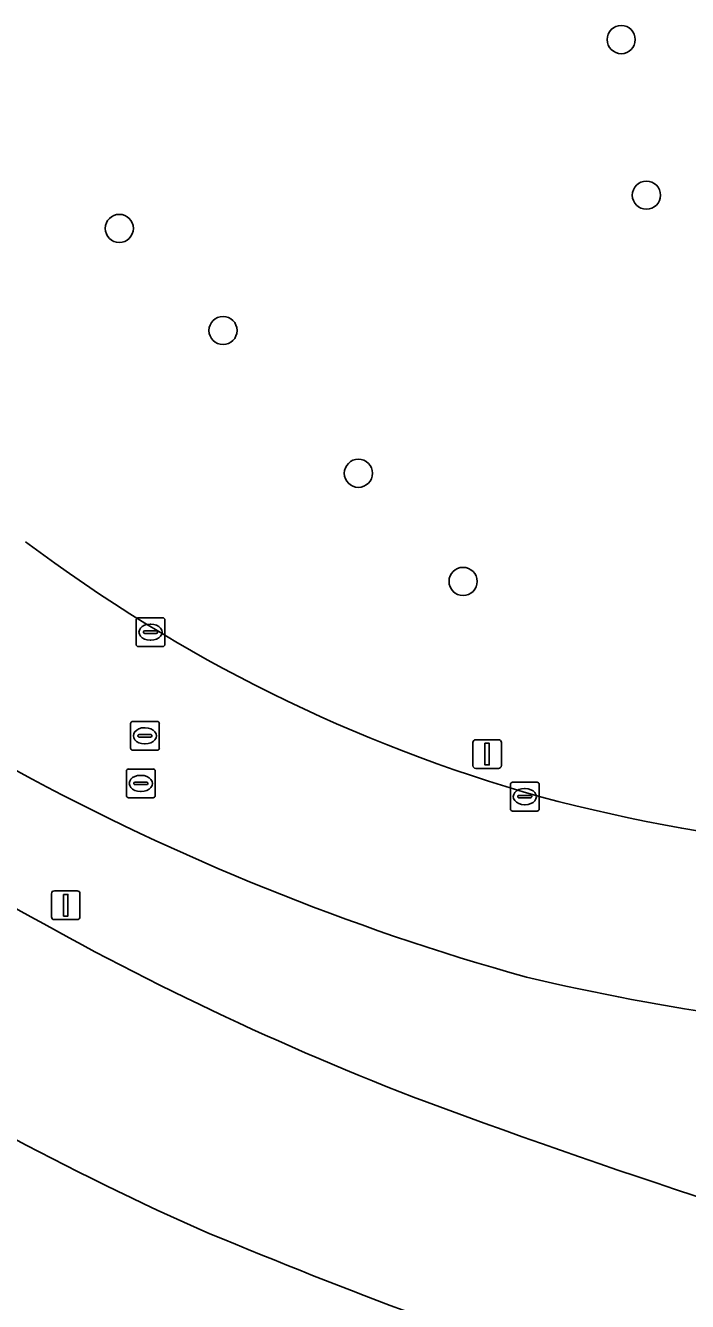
# Model space of a CAD drawing. Extents: x 154324 to 155744, y 382937 to 384188.
# Drawn here: x 155240.21 to 155263.22, y 383125.78 to 383170.07 of the extents above; entities that cross this region are included whole.
import ezdxf

# ---------------------------------------------------------------- set-up
doc = ezdxf.new("R2010")
doc.units = 0
for name, color, linetype in [('IMGEO_Berm_groen', 7, 'Continuous'), ('IMGEO_Boom', 7, 'Continuous'), ('IMGEO_Groenvoorziening', 7, 'Continuous'), ('IMGEO_Kolk', 7, 'Continuous'), ('IMGEO_Lichtmast', 7, 'Continuous'), ('IMGEO_Rijbaan_lokaal_gesloten', 7, 'Continuous'), ('IMGEO_Rijbaan_regionaal_gesloten', 7, 'Continuous'), ('IMGEO_Rioolput', 7, 'Continuous')]:
    doc.layers.add(name, color=color, linetype=linetype)

msp = doc.modelspace()

# ---------------------------------------------------------------- linework, layer by layer
at = {"layer": 'IMGEO_Berm_groen'}
for centre, radius, start, end in [((155280.511, 383219.118), 85.217, 228.68563, 254.41899), ((155290.993, 383229.364), 103.45, 231.18004, 249.14585), ((155290.871, 383227.725), 108.995, 228.71229, 245.79088), ((155276.755, 383218.726), 83.904, 256.81862, 267.00494), ((155348.059, 383386.964), 271.055, 249.73288, 254.49332), ((155330.804, 383330.85), 219.505, 247.32249, 251.34612)]:
    msp.add_arc(centre, radius, start, end, dxfattribs=at)
at = {"layer": 'IMGEO_Boom'}
for centre in [(155260.913, 383169.577), (155261.788, 383164.177), (155243.474, 383163.023), (155247.077, 383159.48), (155251.781, 383154.523), (155255.42, 383150.769)]:
    msp.add_circle(centre, 0.489, dxfattribs=at)
at = {"layer": 'IMGEO_Groenvoorziening'}
for centre, radius, start, end in [((155272.826, 383195.556), 54.294, 233.0832, 254.2769), ((155274.326, 383204.749), 63.559, 255.22151, 273.31852)]:
    msp.add_arc(centre, radius, start, end, dxfattribs=at)
at = {"layer": 'IMGEO_Kolk'}
for p, q in [((155244.132, 383149.51), (155244.984, 383149.51)), ((155244.057, 383148.584), (155244.057, 383149.436)), ((155244.359, 383149.053), (155244.757, 383149.053)), ((155244.545, 383149.29), (155244.57, 383149.29)), ((155245.058, 383149.436), (155245.058, 383148.584)), ((155244.316, 383149.004), (155244.316, 383149.016)), ((155244.754, 383148.967), (155244.356, 383148.967)), ((155244.568, 383148.73), (155244.543, 383148.73)), ((155244.8, 383149.016), (155244.8, 383149.004)), ((155244.984, 383148.51), (155244.132, 383148.51)), ((155257.063, 383142.874), (155257.063, 383143.726)), ((155257.138, 383143.8), (155257.99, 383143.8)), ((155258.064, 383143.726), (155258.064, 383142.874)), ((155257.322, 383143.294), (155257.322, 383143.306)), ((155257.365, 383143.343), (155257.763, 383143.343)), ((155257.551, 383143.58), (155257.576, 383143.58)), ((155257.806, 383143.306), (155257.806, 383143.294)), ((155257.76, 383143.257), (155257.362, 383143.257)), ((155257.574, 383143.02), (155257.549, 383143.02)), ((155257.99, 383142.8), (155257.138, 383142.8))]:
    msp.add_line(p, q, dxfattribs=at)
for points in [[(155244.132, 383149.51), (155244.984, 383149.51)], [(155244.057, 383148.584), (155244.057, 383149.436)], [(155245.058, 383149.436), (155245.058, 383148.584)], [(155244.984, 383148.51), (155244.132, 383148.51)], [(155257.063, 383142.874), (155257.063, 383143.726)], [(155257.138, 383143.8), (155257.99, 383143.8)], [(155258.064, 383143.726), (155258.064, 383142.874)], [(155257.99, 383142.8), (155257.138, 383142.8)]]:
    msp.add_lwpolyline(points, dxfattribs=at)
for centre, radius, start, end in [((155244.134, 383149.434), 0.0765, 91.552, 178.448), ((155244.134, 383149.434), 0.0765, 91.552, 178.448), ((155244.982, 383149.434), 0.0765, 1.552, 88.448), ((155244.982, 383149.434), 0.0765, 1.552, 88.448), ((155244.356, 383149.013), 0.0403, 85.8775, 175.7526), ((155244.761, 383149.015), 0.0386, 1.7309, 96.639), ((155244.134, 383148.586), 0.0765, 181.552, 268.448), ((155244.134, 383148.586), 0.0765, 181.552, 268.448), ((155244.353, 383149.003), 0.0366, 178.938, 274.7102), ((155244.757, 383149.01), 0.043, 264.8664, 352.4533), ((155244.982, 383148.586), 0.0765, 271.552, 358.448), ((155244.982, 383148.586), 0.0765, 271.552, 358.448), ((155257.14, 383143.724), 0.0765, 91.552, 178.448), ((155257.14, 383143.724), 0.0765, 91.552, 178.448), ((155257.988, 383143.724), 0.0765, 1.552, 88.448), ((155257.988, 383143.724), 0.0765, 1.552, 88.448), ((155257.362, 383143.303), 0.0403, 85.8775, 175.7526), ((155257.359, 383143.293), 0.0366, 178.938, 274.7102), ((155257.763, 383143.3), 0.043, 264.8664, 352.4533), ((155257.767, 383143.305), 0.0386, 1.7309, 96.639), ((155257.14, 383142.876), 0.0765, 181.552, 268.448), ((155257.14, 383142.876), 0.0765, 181.552, 268.448), ((155257.988, 383142.876), 0.0765, 271.552, 358.448), ((155257.988, 383142.876), 0.0765, 271.552, 358.448)]:
    msp.add_arc(centre, radius, start, end, dxfattribs=at)
for centre, major_axis, ratio, start_param, end_param in [((155244.544, 383149.01), (-0.387, 0.002), 0.722429, 4.712389, 7.853982), ((155244.569, 383149.01), (-0.39, 0.002), 0.717154, 1.570796, 4.712389), ((155257.55, 383143.3), (-0.387, 0.002), 0.722429, 4.712389, 7.853982), ((155257.575, 383143.3), (-0.39, 0.002), 0.717154, 1.570796, 4.712389)]:
    msp.add_ellipse(centre, major_axis=major_axis, ratio=ratio, start_param=start_param, end_param=end_param, dxfattribs=at)
at = {"layer": 'IMGEO_Lichtmast'}
for p, q in [((155255.76, 383144.377), (155255.76, 383145.177)), ((155255.76, 383145.177), (155255.76, 383144.377)), ((155255.86, 383145.277), (155256.65, 383145.277)), ((155256.65, 383145.277), (155255.86, 383145.277)), ((155256.75, 383145.177), (155256.75, 383144.377)), ((155256.75, 383144.377), (155256.75, 383145.177)), ((155256.65, 383144.277), (155255.86, 383144.277)), ((155255.86, 383144.277), (155256.65, 383144.277)), ((155241.117, 383139.131), (155241.117, 383139.931)), ((155241.117, 383139.931), (155241.117, 383139.131)), ((155241.217, 383140.031), (155242.007, 383140.031)), ((155242.007, 383140.031), (155241.217, 383140.031)), ((155242.107, 383139.931), (155242.107, 383139.131)), ((155242.107, 383139.131), (155242.107, 383139.931)), ((155242.007, 383139.031), (155241.217, 383139.031)), ((155241.217, 383139.031), (155242.007, 383139.031))]:
    msp.add_line(p, q, dxfattribs=at)
for points in [[(155256.18, 383145.152), (155256.33, 383145.152), (155256.33, 383144.402), (155256.18, 383144.402), (155256.18, 383145.152)], [(155241.537, 383139.906), (155241.687, 383139.906), (155241.687, 383139.156), (155241.537, 383139.156), (155241.537, 383139.906)]]:
    msp.add_lwpolyline(points, dxfattribs=at)
for centre, start, end in [((155255.86, 383145.177), 90, 180), ((155255.86, 383145.177), 90, 180), ((155256.65, 383145.177), 0, 90), ((155256.65, 383145.177), 360, 90), ((155255.86, 383144.377), 180, 270), ((155255.86, 383144.377), 180, 270), ((155256.65, 383144.377), 270, 0), ((155256.65, 383144.377), 270, 0), ((155241.217, 383139.931), 90, 180), ((155241.217, 383139.931), 90, 180), ((155242.007, 383139.931), 0, 90), ((155242.007, 383139.931), 360, 90), ((155241.217, 383139.131), 180, 270), ((155241.217, 383139.131), 180, 270), ((155242.007, 383139.131), 270, 0), ((155242.007, 383139.131), 270, 0)]:
    msp.add_arc(centre, 0.1, start, end, dxfattribs=at)
at = {"layer": 'IMGEO_Rijbaan_lokaal_gesloten'}
for centre, radius, start, end in [((155280.511, 383219.118), 85.217, 228.68563, 254.41899), ((155272.826, 383195.556), 54.294, 233.0832, 254.2769), ((155274.326, 383204.749), 63.559, 255.22151, 273.31852), ((155276.755, 383218.726), 83.904, 256.81862, 267.00494)]:
    msp.add_arc(centre, radius, start, end, dxfattribs=at)
at = {"layer": 'IMGEO_Rijbaan_regionaal_gesloten'}
for centre, radius, start, end in [((155290.993, 383229.364), 103.45, 231.18004, 249.14585), ((155290.871, 383227.725), 108.995, 228.71229, 245.79088), ((155348.059, 383386.964), 271.055, 249.73288, 254.49332), ((155330.804, 383330.85), 219.505, 247.32249, 251.34612)]:
    msp.add_arc(centre, radius, start, end, dxfattribs=at)
at = {"layer": 'IMGEO_Rioolput'}
for p, q in [((155243.863, 383144.986), (155243.863, 383145.838)), ((155243.938, 383145.912), (155244.79, 383145.912)), ((155244.351, 383145.692), (155244.376, 383145.692)), ((155244.864, 383145.838), (155244.864, 383144.986)), ((155244.122, 383145.406), (155244.122, 383145.418)), ((155244.56, 383145.369), (155244.162, 383145.369)), ((155244.165, 383145.455), (155244.563, 383145.455)), ((155244.374, 383145.132), (155244.349, 383145.132)), ((155244.606, 383145.418), (155244.606, 383145.406)), ((155244.79, 383144.912), (155243.938, 383144.912)), ((155243.722, 383143.333), (155243.722, 383144.185)), ((155243.797, 383144.259), (155244.649, 383144.259)), ((155244.723, 383144.185), (155244.723, 383143.333)), ((155243.981, 383143.753), (155243.981, 383143.765)), ((155244.419, 383143.716), (155244.021, 383143.716)), ((155244.024, 383143.802), (155244.422, 383143.802)), ((155244.21, 383144.039), (155244.235, 383144.039)), ((155244.465, 383143.765), (155244.465, 383143.753)), ((155244.233, 383143.479), (155244.208, 383143.479)), ((155244.649, 383143.259), (155243.797, 383143.259))]:
    msp.add_line(p, q, dxfattribs=at)
for points in [[(155243.863, 383144.986), (155243.863, 383145.838)], [(155243.938, 383145.912), (155244.79, 383145.912)], [(155244.864, 383145.838), (155244.864, 383144.986)], [(155244.79, 383144.912), (155243.938, 383144.912)], [(155243.722, 383143.333), (155243.722, 383144.185)], [(155243.797, 383144.259), (155244.649, 383144.259)], [(155244.723, 383144.185), (155244.723, 383143.333)], [(155244.649, 383143.259), (155243.797, 383143.259)]]:
    msp.add_lwpolyline(points, dxfattribs=at)
for centre, radius, start, end in [((155243.94, 383145.836), 0.0765, 91.552, 178.448), ((155243.94, 383145.836), 0.0765, 91.552, 178.448), ((155244.788, 383145.836), 0.0765, 1.552, 88.448), ((155244.788, 383145.836), 0.0765, 1.552, 88.448), ((155244.162, 383145.415), 0.0403, 85.8775, 175.7526), ((155244.159, 383145.405), 0.0366, 178.938, 274.7102), ((155244.563, 383145.412), 0.043, 264.8664, 352.4533), ((155244.567, 383145.417), 0.0386, 1.7309, 96.639), ((155243.94, 383144.988), 0.0765, 181.552, 268.448), ((155243.94, 383144.988), 0.0765, 181.552, 268.448), ((155244.788, 383144.988), 0.0765, 271.552, 358.448), ((155244.788, 383144.988), 0.0765, 271.552, 358.448), ((155243.799, 383144.183), 0.0765, 91.552, 178.448), ((155243.799, 383144.183), 0.0765, 91.552, 178.448), ((155244.647, 383144.183), 0.0765, 1.552, 88.448), ((155244.647, 383144.183), 0.0765, 1.552, 88.448), ((155244.021, 383143.762), 0.0403, 85.8775, 175.7526), ((155244.018, 383143.752), 0.0366, 178.938, 274.7102), ((155244.422, 383143.759), 0.043, 264.8664, 352.4533), ((155244.426, 383143.764), 0.0386, 1.7309, 96.639), ((155243.799, 383143.335), 0.0765, 181.552, 268.448), ((155243.799, 383143.335), 0.0765, 181.552, 268.448), ((155244.647, 383143.335), 0.0765, 271.552, 358.448), ((155244.647, 383143.335), 0.0765, 271.552, 358.448)]:
    msp.add_arc(centre, radius, start, end, dxfattribs=at)
for centre, major_axis, ratio, start_param, end_param in [((155244.35, 383145.412), (-0.387, 0.002), 0.722429, 4.712389, 7.853982), ((155244.375, 383145.412), (-0.39, 0.002), 0.717154, 1.570796, 4.712389), ((155244.209, 383143.759), (-0.387, 0.002), 0.722429, 4.712389, 7.853982), ((155244.234, 383143.759), (-0.39, 0.002), 0.717154, 1.570796, 4.712389)]:
    msp.add_ellipse(centre, major_axis=major_axis, ratio=ratio, start_param=start_param, end_param=end_param, dxfattribs=at)

doc.saveas('drawing.dxf')
